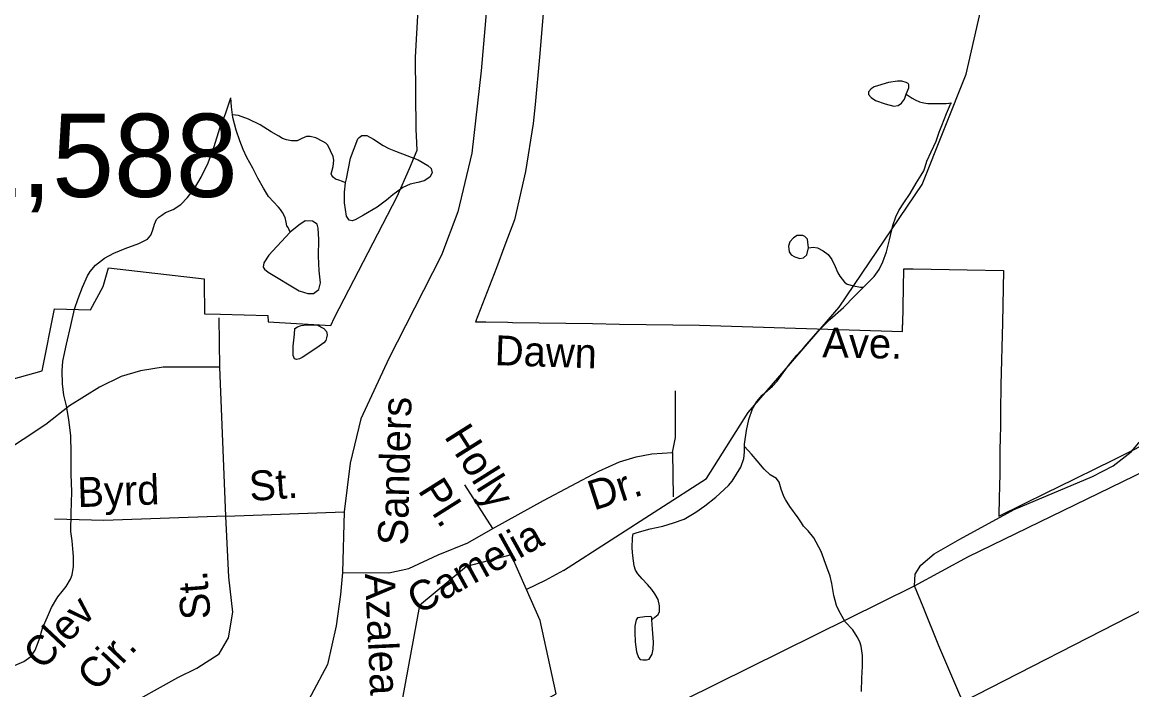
# Model space of a CAD drawing. Extents: x 2082433 to 2279600, y 546599 to 755198.
# Drawn here: x 2171377 to 2174911, y 619190 to 621317 of the extents above; entities that cross this region are included whole.
import ezdxf

# ---------------------------------------------------------------- set-up
doc = ezdxf.new("R2010")
doc.units = 0
for name, color, linetype in [('Exist Boundary Political City Limit New', 7, 'Continuous'), ('Exist Civil Demographics City Label', 7, 'Continuous'), ('Exist Hydrographic Creek Single Shore', 7, 'Continuous'), ('Exist Hydrographic Misc Water Feature', 7, 'Continuous'), ('Exist Hydrographic Pond Under 1500 Sq Ft', 7, 'Continuous'), ('Exist Railroad Mainline', 7, 'Continuous'), ('Exist Road Non-System Type 51', 7, 'Continuous'), ('Exist Road Non-System Type 51 Label', 7, 'Continuous'), ('Exist Road Primary US Attributed', 7, 'Continuous'), ('Exist Road Secondary Type 51 Attributed', 7, 'Continuous'), ('Exist Road Secondary Type 51 Label', 7, 'Continuous'), ('Map Preparation Boundary City Limit Buffer Line', 7, 'Continuous')]:
    doc.layers.add(name, color=color, linetype=linetype)

msp = doc.modelspace()

# ---------------------------------------------------------------- linework, layer by layer
at = {"layer": 'Exist Boundary Political City Limit New'}
for points in [[(2172634.5, 620909.1), (2172632.8, 620954.9), (2172631.5, 620975.4), (2172629.8, 621206.1), (2172642.8, 621433.1)], [(2173036.8, 621357.5), (2173024.5, 621205.2), (2173010.5, 621054.8), (2173004, 620994.6), (2172980.2, 620841.2), (2172945.2, 620687.9), (2172914.5, 620606.5), (2172887.2, 620534.3), (2172821.2, 620362.5), (2172853.8, 620362.1), (2172924, 620361), (2172938.8, 620360.8), (2173023.8, 620359.5), (2173108.8, 620358.2), (2173193.8, 620356.9), (2173278.8, 620355.6), (2173363.8, 620354.3), (2173448.8, 620353), (2173533.8, 620351.8), (2174180.5, 620331.6), (2174181, 620352.5), (2174182, 620352.4), (2174184.8, 620531.9), (2174215, 620531.3), (2174386.5, 620528), (2174502.8, 620525.8), (2174498.8, 620359.4), (2174494.2, 620161.8), (2174492.8, 620076.4), (2174492.5, 620021.7), (2174492.2, 620000), (2174491, 619946), (2174490.2, 619881.4), (2174489.2, 619836.1), (2174488.5, 619803.9), (2174487.8, 619743), (2174642.2, 619819.8), (2174675.5, 619836.1), (2174852.2, 619923.3), (2175002.5, 619998)], [(2171249, 620153.4), (2171440.5, 620206.8), (2171480, 620403.6), (2171594.5, 620400.7), (2171634.8, 620475), (2171652.2, 620534.8), (2171956.2, 620499), (2171956.2, 620490.1), (2171957.5, 620388.4), (2172009, 620386.6), (2172159.8, 620382.4), (2172160.5, 620362.1), (2172359.8, 620351.2), (2172371.2, 620376.2), (2172571, 620761.5), (2172610.8, 620851.2), (2172634.5, 620909.1)]]:
    msp.add_lwpolyline(points, dxfattribs=at)
at = {"layer": 'Exist Hydrographic Creek Single Shore'}
msp.add_lwpolyline([(2173100.9, 619570.6), (2173556.9, 619863.1), (2173689, 620073.7), (2173978.9, 620408.9), (2174242.8, 620800.5), (2174382.9, 621151.9), (2174447.9, 621436), (2174453.8, 621809.8), (2174301.9, 622301.7), (2174124.9, 622574.3), (2173632.6, 623164.9)], dxfattribs=at)
at = {"layer": 'Exist Hydrographic Misc Water Feature'}
for points in [[(2174192.7, 621087.6), (2174200.7, 621107.5), (2174200.7, 621117.7), (2174198.8, 621121.6), (2174192.7, 621125.4), (2174178.5, 621129.6), (2174164.4, 621129.3), (2174136.5, 621125.4), (2174090.8, 621111.2), (2174080.9, 621105), (2174072.7, 621094.8), (2174072.7, 621086.7), (2174081.3, 621076.9), (2174094.9, 621067.1), (2174125.2, 621057.3), (2174153.3, 621049.4), (2174167, 621051.4), (2174177.1, 621059.6), (2174187.1, 621071.5), (2174192.7, 621087.6)], [(2171352.1, 619268.1), (2171382.2, 619280.2), (2171404.2, 619296.8), (2171417.9, 619316.6), (2171423.8, 619330.7), (2171431.6, 619352.6), (2171441.7, 619386.8), (2171457.3, 619422.6), (2171470.8, 619453), (2171490.9, 619486.8), (2171504.6, 619503), (2171516.7, 619519), (2171530.5, 619543.3), (2171536.6, 619557), (2171540.1, 619583.2), (2171540.1, 619615.3), (2171538.1, 619639.1), (2171536, 619665.3), (2171532.1, 619695.1), (2171533.1, 619753), (2171534.8, 619821.3), (2171532.7, 619877.2), (2171532.5, 619944.9), (2171532.1, 619998.9), (2171526, 620050.9), (2171517.6, 620094.8), (2171509.6, 620128.9), (2171504.8, 620164.9), (2171504.6, 620206.6), (2171506.7, 620236.8), (2171518.2, 620291), (2171532.1, 620350.9), (2171543.8, 620403.1), (2171555.3, 620437.1), (2171569.4, 620473), (2171585.2, 620509.2), (2171593, 620523), (2171610.9, 620543.4), (2171638.7, 620565.6), (2171668.7, 620581.7), (2171704.6, 620595.8), (2171748.4, 620611.9), (2171776.5, 620626.3), (2171786.6, 620638.2), (2171792.3, 620652.3), (2171795.8, 620666.4), (2171798.1, 620674.1), (2171804.2, 620688.2), (2171812, 620696.3), (2171821.9, 620702.1), (2171833.7, 620710.5), (2171857.5, 620720.7), (2171881.9, 620736.8), (2171903.5, 620758.7), (2171925.6, 620787), (2171947.3, 620823.1), (2171969.1, 620869.3), (2171988.4, 620921.1), (2172006.6, 620979.2), (2172024, 621025.3), (2172041.7, 621075.7)], [(2172046.4, 621021.5), (2172043.7, 621047.4), (2172041.7, 621075.7)], [(2174192.7, 621087.6), (2174211.1, 621075.5), (2174221.2, 621069.6), (2174235.1, 621063.8), (2174248.9, 621059.7), (2174261.4, 621057.9), (2174271, 621058), (2174276.9, 621057.9), (2174289, 621058.1), (2174303, 621058.4), (2174319.2, 621058.4), (2174336.8, 621060.2)], [(2174056.3, 620473.1), (2174068.6, 620485.1), (2174090.1, 620507), (2174106.1, 620529.3), (2174117.8, 620553.5), (2174129.9, 620585.4), (2174139.6, 620623.6), (2174149.4, 620669.6), (2174159.2, 620697.3), (2174168.9, 620717.7), (2174184.9, 620741.7), (2174204.8, 620771.6), (2174224.4, 620803.8), (2174240.2, 620829.8), (2174248.6, 620844), (2174252.3, 620856), (2174258.3, 620874.2), (2174271.8, 620904.2), (2174287.6, 620938.3), (2174297.4, 620966.4), (2174305.4, 620988.3), (2174321, 621026.5), (2174333.3, 621056.3), (2174336.8, 621060.2)], [(2172406.9, 620805.6), (2172396.8, 620809.5), (2172385.1, 620813.3), (2172375.3, 620817.2), (2172366.9, 620823.4), (2172363.2, 620829.2), (2172360.9, 620833.6), (2172363.2, 620841.4), (2172367.1, 620857.4), (2172369.1, 620877.4), (2172366.9, 620889.5), (2172358.9, 620907.3), (2172350.7, 620925.2), (2172344.5, 620931.4), (2172334.5, 620937), (2172312.1, 620949.2), (2172294.1, 620952.8), (2172282.2, 620953), (2172268, 620947), (2172252.7, 620938.8), (2172234.8, 620938.6), (2172218.4, 620942.3), (2172206.3, 620946.6), (2172194.4, 620954.5), (2172170.4, 620968.2), (2172134.6, 620989.9), (2172098.1, 621008), (2172066.1, 621019.7), (2172046.4, 621021.5)], [(2172230.3, 620648.5), (2172224.2, 620662.9), (2172220.1, 620668.8), (2172217.8, 620680.5), (2172214.1, 620694.4), (2172205.7, 620710.6), (2172199.8, 620720.5), (2172193.4, 620728.3), (2172177.8, 620744.5), (2172161.6, 620762.3), (2172145.6, 620788.3), (2172127, 620819.9), (2172111.2, 620851.9), (2172092.9, 620885.9), (2172080.6, 620911.7), (2172070.4, 620939.5), (2172058.3, 620973.4), (2172048, 621013.5), (2172046.4, 621021.5)], [(2172406.9, 620805.6), (2172409.3, 620817.8), (2172422.9, 620883.5), (2172446.4, 620946), (2172450.5, 620949.8), (2172458.3, 620955.9), (2172474.5, 620955.9), (2172496.3, 620944.2), (2172526.6, 620924.2), (2172544.9, 620914.5), (2172566.4, 620906.4), (2172638.4, 620878.8), (2172668.9, 620860.9), (2172679, 620851.3), (2172682.9, 620837.3), (2172675.1, 620823), (2172656.8, 620811.2), (2172637.1, 620806.9), (2172613.1, 620800.8), (2172589.4, 620790.6), (2172557.2, 620766.6), (2172537.1, 620750.6), (2172507.5, 620728.3), (2172464.1, 620702), (2172437.8, 620687.7), (2172427.8, 620684), (2172417.9, 620685.9), (2172410.1, 620699.6), (2172403.4, 620741.6), (2172403.6, 620775.7), (2172406.9, 620805.6)], [(2172230.3, 620648.5), (2172188.1, 620602.6), (2172162.7, 620574.4), (2172146.7, 620550), (2172144.8, 620536.2), (2172148.9, 620530.3), (2172160.8, 620520.3), (2172259, 620460.9), (2172286.9, 620453), (2172305.2, 620453.1), (2172321.4, 620465.3), (2172327.1, 620487.1), (2172322.8, 620525.1), (2172320.7, 620571.2), (2172322, 620625.3), (2172319.9, 620661.3), (2172316, 620673.3), (2172301.9, 620683.1), (2172277.9, 620684.7), (2172258.2, 620670.7), (2172230.3, 620648.5)], [(2173881.6, 620598.1), (2173879.6, 620615.9), (2173877.7, 620625.9), (2173869.7, 620634), (2173863.6, 620637.8), (2173855.6, 620637.8), (2173845.3, 620637.7), (2173833.8, 620629.7), (2173821.5, 620617.8), (2173818, 620603.7), (2173820.1, 620585.5), (2173825.6, 620575.8), (2173837.9, 620569.9), (2173853.9, 620563.8), (2173865.6, 620566), (2173875.9, 620575.9), (2173881.6, 620598.1)], [(2173881.6, 620598.1), (2173896, 620600), (2173909.7, 620598.3), (2173927.9, 620588.3), (2173943.9, 620576.5), (2173955.6, 620560.6), (2173966.1, 620538.3), (2173974.3, 620518.4), (2173980.6, 620508.5), (2173988.2, 620498.5), (2173996.4, 620488.7), (2174004.4, 620482.6), (2174024.3, 620476.8), (2174046.5, 620473), (2174056.3, 620473.1)], [(2173677.6, 619965.1), (2173677.2, 619973.2), (2173683.3, 620016.9), (2173691.1, 620051), (2173702.8, 620085.3), (2173716.5, 620109.2), (2173734.2, 620129.3), (2173750.2, 620143.5), (2173766.2, 620157.7), (2173781.9, 620173.6), (2173800.4, 620199.6), (2173818, 620223.7), (2173843.7, 620255.9), (2173867.7, 620281.9), (2173913.4, 620334.2), (2173949.1, 620370.5), (2173992.9, 620408.6), (2174028.6, 620444.9), (2174056.3, 620473.1)], [(2172315.8, 620279.5), (2172268.3, 620249), (2172260.5, 620244.9), (2172256.2, 620243.1), (2172250.2, 620242.8), (2172244.3, 620244.9), (2172240.4, 620254.9), (2172240.2, 620284.9), (2172244.1, 620322.8), (2172245.7, 620340.8), (2172253.9, 620346.9), (2172265.8, 620351.2), (2172284, 620353.3), (2172315.8, 620353.3), (2172337.6, 620341.6), (2172345.8, 620331.4), (2172347.8, 620321.3), (2172345.8, 620311.5), (2172344.1, 620303.3), (2172338, 620295.3), (2172315.8, 620279.5)], [(2173323.2, 619687.3), (2173335.3, 619691.1), (2173377.4, 619703.4), (2173417, 619711.6), (2173451, 619721.9), (2173484.8, 619734.2), (2173522.6, 619756.1), (2173550.6, 619776.6), (2173586.3, 619804.5), (2173626.3, 619841), (2173638.4, 619855), (2173651.9, 619876.9), (2173665.7, 619899.1), (2173675.5, 619926.8), (2173677.6, 619947.2), (2173677.6, 619965.1)], [(2174049.7, 619185.3), (2174051.2, 619227.7), (2174052.8, 619265.5), (2174053, 619299.6), (2174048.9, 619329.4), (2174045, 619343.4), (2174036.6, 619359.3), (2174022.9, 619381.2), (2173998.3, 619407.2), (2173978.4, 619441.1), (2173970.2, 619458.9), (2173961.6, 619491.1), (2173956, 619528.8), (2173949.9, 619552.8), (2173939.6, 619580.8), (2173921.2, 619630.6), (2173898.6, 619674.5), (2173880.6, 619696.3), (2173865, 619712), (2173858.6, 619722.3), (2173848.4, 619738.1), (2173822.1, 619774.1), (2173808.4, 619796.1), (2173802.5, 619805.9), (2173794, 619829.8), (2173787.9, 619851.8), (2173779.7, 619863.6), (2173759.6, 619875.6), (2173740.1, 619893.6), (2173717.6, 619919.3), (2173699.5, 619941.1), (2173677.6, 619965.1)], [(2173382.5, 619413.5), (2173392.3, 619421.7), (2173402.6, 619429.9), (2173406.5, 619439.9), (2173406.5, 619457.7), (2173402.6, 619477.8), (2173391.9, 619495.6), (2173381.9, 619509.7), (2173368.2, 619525.6), (2173352, 619543.4), (2173338, 619559.3), (2173329.8, 619571.1), (2173325.7, 619585.1), (2173321.8, 619617.4), (2173319.3, 619641.3), (2173321.2, 619675), (2173323.2, 619687.3)], [(2173100.9, 619570.6), (2173042.4, 619538.1), (2172983, 619510.2)], [(2173382.5, 619413.5), (2173382.7, 619421.6), (2173376.6, 619423.7), (2173360.4, 619423.3), (2173336.8, 619419.2), (2173332.7, 619413.3), (2173328.6, 619393.2), (2173328.6, 619373.4), (2173329.2, 619343.3), (2173333.3, 619311.4), (2173339.6, 619293.4), (2173345.4, 619287.3), (2173353.6, 619285.6), (2173365.5, 619285.5), (2173373.5, 619287.5), (2173383.3, 619303.8), (2173386.8, 619319.6), (2173387.2, 619341.8), (2173384.8, 619383.6), (2173382.5, 619413.5)]]:
    msp.add_lwpolyline(points, dxfattribs=at)
at = {"layer": 'Exist Hydrographic Pond Under 1500 Sq Ft'}
for points in [[(2172983, 619510.2), (2172934, 619619.9), (2172791.9, 619583.4), (2172642.8, 619458.6), (2172586.8, 619157.9), (2172544.8, 619083.3), (2172537.8, 618965.4)], [(2172537.8, 618965.4), (2172753.9, 619000.3), (2173077.9, 619177.4), (2173026.8, 619411.3), (2172983, 619510.2)]]:
    msp.add_lwpolyline(points, dxfattribs=at)
at = {"layer": 'Exist Railroad Mainline'}
msp.add_lwpolyline([(2170553.3, 617720.2), (2171205.8, 618032.4), (2172226.6, 618534.9), (2174218.4, 619521.9), (2174391.3, 619615.2), (2175826.1, 620312.3), (2177206.7, 620993.6), (2179726, 622241.3), (2180752.8, 622751.5), (2180934.4, 622840.5), (2181106.8, 622927.7), (2181227.7, 622989.4), (2181379.7, 623077.8), (2181522.7, 623167.1), (2181651.5, 623263.2), (2181762.7, 623355), (2181817.4, 623406.6)], dxfattribs=at)
at = {"layer": 'Exist Road Non-System Type 51'}
for p, q in [((2172006.5, 620217.9), (2172004.2, 620375.3)), ((2172025.9, 619743.4), (2172006.5, 620217.9)), ((2173448.3, 619946.4), (2173450.6, 619805)), ((2172875.7, 619704.6), (2172786.7, 619843.7)), ((2172025.9, 619743.4), (2172402.3, 619757.1))]:
    msp.add_line(p, q, dxfattribs=at)
for points in [[(2172006.5, 620217.9), (2171826.3, 620217.9), (2171753.3, 620206.5), (2171691.7, 620188.2), (2171623.2, 620154), (2171527.4, 620094.7), (2171452.1, 620035.4), (2171234.3, 619891.7), (2171149.9, 619836.9)], [(2174218.4, 619521.9), (2174221.3, 619559.2), (2174239.3, 619587.6), (2174281.1, 619623.5), (2174363.3, 619670.5), (2174536.6, 619764.7), (2174786.1, 619870), (2174851.9, 619903.6), (2174908.7, 619948.4), (2174940.1, 619984.3), (2174975.9, 620045.6), (2175019.2, 620138.2), (2175050.6, 620188.3)], [(2173448.3, 619946.4), (2173457.4, 619994.3), (2173457.4, 620142.6)], [(2172875.7, 619704.6), (2173037.6, 619793.6), (2173213.3, 619887.1), (2173279.5, 619916.7), (2173331.9, 619932.7), (2173382.1, 619941.8), (2173448.3, 619946.4)], [(2171180.7, 618851.4), (2171394, 618983.7), (2171697.4, 619132), (2171872.3, 619229.2), (2171933.5, 619259.7), (2172004.2, 619305.4), (2172033.9, 619355.6), (2172047.6, 619437.7), (2172035, 619549.5), (2172025.9, 619743.4)], [(2172025.9, 619743.4), (2171636.9, 619729.7), (2171479.5, 619734.2)], [(2172396.9, 619564.4), (2172544.9, 619563.1), (2172608.8, 619576.8), (2172702.3, 619620.2), (2172795.8, 619659), (2172875.7, 619704.6)], [(2174372.3, 619152), (2174296.1, 619330.6), (2174246.7, 619454.6), (2174218.4, 619521.9)]]:
    msp.add_lwpolyline(points, dxfattribs=at)
at = {"layer": 'Exist Road Primary US Attributed'}
msp.add_lwpolyline([(2171439.1, 617711.6), (2171786.5, 617883.9), (2172024.9, 618000.5), (2172252.7, 618113.7), (2173144.9, 618554.9), (2173641.6, 618788.2), (2174372.3, 619152), (2174949.3, 619447.2), (2175681.2, 619796), (2175967.6, 619946.6), (2176407.3, 620166.2), (2177435.4, 620662.7), (2177808.9, 620850.9), (2178698.4, 621295.5), (2179153.7, 621509.9), (2179604.9, 621690.7), (2179684.7, 621723.8), (2180082.8, 621865.2), (2180175.4, 621898.8), (2180384.3, 621975.4), (2180489.2, 622014.5), (2180574.7, 622044.7)], dxfattribs=at)
at = {"layer": 'Exist Road Secondary Type 51 Attributed'}
msp.add_lwpolyline([(2172855.6, 621358.2), (2172839.2, 621161.7), (2172809.3, 620899.5), (2172764.5, 620712.7), (2172712.2, 620574.5), (2172597.4, 620350.2), (2172544.9, 620245.3), (2172455.9, 620053.6), (2172421.7, 619912.2), (2172402.3, 619757.1), (2172396.9, 619564.4), (2172391, 619493.5), (2172377.2, 619394.3), (2172349.8, 619271.1), (2172297.4, 619173), (2172271.4, 619125.1), (2172209.5, 619043), (2172160.8, 618995.1), (2172111.4, 618956.3), (2171961.3, 618874), (2171619.8, 618698.5), (2171331.2, 618554.8)], dxfattribs=at)
at = {"layer": 'Map Preparation Boundary City Limit Buffer Line'}
for points in [[(2172634.5, 620909.1), (2172632.8, 620954.9), (2172631.5, 620975.4), (2172629.8, 621206.1), (2172642.8, 621433.1)], [(2173036.8, 621357.5), (2173024.5, 621205.2), (2173010.5, 621054.8), (2173004, 620994.6), (2172980.2, 620841.2), (2172945.2, 620687.9), (2172914.5, 620606.5), (2172887.2, 620534.3), (2172821.2, 620362.5), (2172853.8, 620362.1), (2172924, 620361), (2172938.8, 620360.8), (2173023.8, 620359.5), (2173108.8, 620358.2), (2173193.8, 620356.9), (2173278.8, 620355.6), (2173363.8, 620354.3), (2173448.8, 620353), (2173533.8, 620351.8), (2174180.5, 620331.6), (2174181, 620352.5), (2174182, 620352.4), (2174184.8, 620531.9), (2174215, 620531.3), (2174386.5, 620528), (2174502.8, 620525.8), (2174498.8, 620359.4), (2174494.2, 620161.8), (2174492.8, 620076.4), (2174492.5, 620021.7), (2174492.2, 620000), (2174491, 619946), (2174490.2, 619881.4), (2174489.2, 619836.1), (2174488.5, 619803.9), (2174487.8, 619743), (2174642.2, 619819.8), (2174675.5, 619836.1), (2174852.2, 619923.3), (2175002.5, 619998)], [(2171249, 620153.4), (2171440.5, 620206.8), (2171480, 620403.6), (2171594.5, 620400.7), (2171634.8, 620475), (2171652.2, 620534.8), (2171956.2, 620499), (2171956.2, 620490.1), (2171957.5, 620388.4), (2172009, 620386.6), (2172159.8, 620382.4), (2172160.5, 620362.1), (2172359.8, 620351.2), (2172371.2, 620376.2), (2172571, 620761.5), (2172610.8, 620851.2), (2172634.5, 620909.1)]]:
    msp.add_lwpolyline(points, dxfattribs=at)

# ---------------------------------------------------------------- texts
at = {"layer": 'Exist Civil Demographics City Label'}
msp.add_text('Pop. 1,588', height=265, dxfattribs=at).set_placement((2170349.1, 620760.4))
at = {"layer": 'Exist Road Non-System Type 51 Label'}
for s, rotation, p in [('Ave.', 358.9822, (2173924.6, 620249.4)), ('Dawn', 358.113, (2172881.1, 620224.8)), ('Holly', 302.2109, (2172719, 619997.6)), ('Byrd', 2.0616, (2171554.3, 619771.9)), ('St.', 4.236, (2172103.1, 619791.4)), ('Dr.', 17.8905, (2173197.5, 619760.8)), ('Pl.', 302.2109, (2172635.4, 619825.6)), ('Camelia', 29.0025, (2172637.8, 619428.6)), ('St.', 94.4293, (2171977.4, 619417.4)), ('Azalea', 272.6009, (2172468.5, 619559.9)), ('Clev', 46.7222, (2171441, 619249.8)), ('Cir.', 46.7222, (2171612.4, 619181))]:
    msp.add_text(s, height=95, rotation=rotation, dxfattribs=at).set_placement(p)
at = {"layer": 'Exist Road Secondary Type 51 Label'}
msp.add_text('Sanders', height=95, rotation=88.4644, dxfattribs=at).set_placement((2172604.5, 619649.6))

doc.saveas('drawing.dxf')
